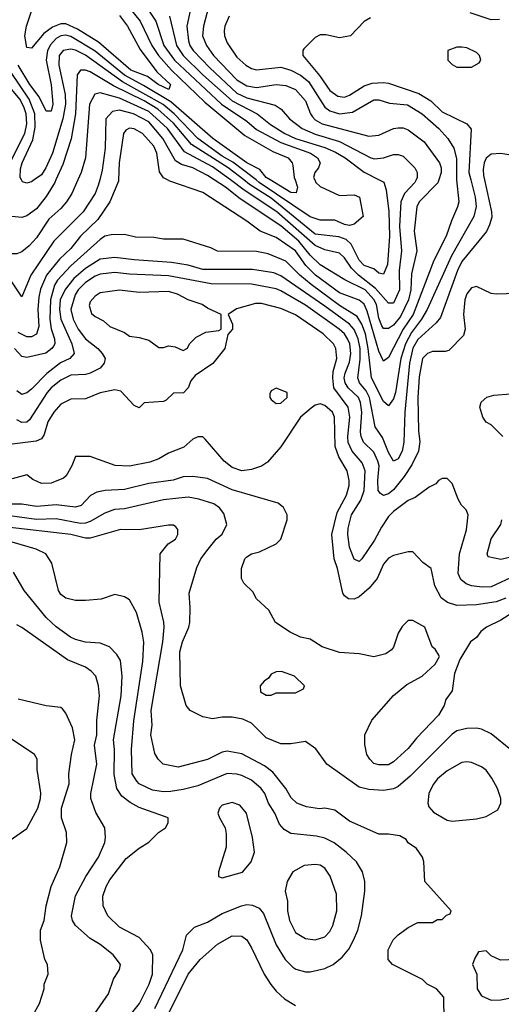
# Model space of a CAD drawing. Header units: inches. Extents: x 1793389 to 1900389, y 320802 to 470796.
# Tile 683 of 752: x 1866721 to 1868691, y 446627 to 450656. Entities that reach past the tile are written whole.
import ezdxf

# ---------------------------------------------------------------- set-up
doc = ezdxf.new("R2010")
doc.units = ezdxf.units.IN
doc.header["$MEASUREMENT"] = 0
doc.layers.add('B8464', color=7, linetype='Continuous')
doc.layers.add('B8465', color=7, linetype='Continuous')

msp = doc.modelspace()

# ---------------------------------------------------------------- linework, layer by layer
at = {"layer": 'B8464', "color": 2}
for points, elevation in [([(1867048.7, 450000), (1867042.9, 449977.1), (1867030, 449945.2), (1866980.5, 449870), (1866860.5, 449750), (1866766.4, 449610), (1866730, 449522), (1866616.5, 449690), (1866579, 449790), (1866558.3, 449878.3), (1866531.6, 449930), (1866531.6, 449950), (1866539.6, 449970), (1866558.4, 450000)], 310), ([(1866959.7, 450000), (1866934.7, 449945.3), (1866913, 449910), (1866890, 449883.7), (1866840.2, 449839.8), (1866790, 449763.7), (1866760.7, 449730), (1866730, 449706), (1866710, 449697.2), (1866690, 449697.2), (1866670, 449706), (1866650, 449729.2), (1866610, 449813.2), (1866593.7, 449950), (1866612.7, 450000)], 306), ([(1866869.7, 450000), (1866865.3, 449990), (1866830, 449932.3), (1866790, 449882), (1866750, 449852.7), (1866730, 449846), (1866688.7, 449850), (1866670, 449861.2), (1866657.6, 449877.6), (1866647.2, 449907.2), (1866646.6, 449930), (1866660.8, 450000)], 302), ([(1868566.2, 450000), (1868584.6, 449930), (1868588.7, 449891.3), (1868579.5, 449850), (1868487.4, 449690), (1868387.9, 449470), (1868365.2, 449430), (1868323.4, 449376.6), (1868299.3, 449330), (1868280.2, 449270), (1868258.7, 449130), (1868250, 449104), (1868230, 449075.3), (1868210, 449094), (1868160.5, 449190), (1868147.3, 449310), (1868135.9, 449370), (1868121.4, 449410), (1868101.2, 449441.2), (1868030, 449486), (1867912.9, 449572.9), (1867867.8, 449610), (1867810, 449667.8), (1867738, 449698), (1867690, 449707.3), (1867530.6, 449709.4), (1867502.5, 449722.5), (1867390, 449757.2), (1867310, 449757.2), (1867270, 449765.2), (1867194.4, 449765.6), (1867150, 449777.2), (1867096, 449776), (1867070, 449769.5), (1867050, 449757), (1866931, 449649), (1866875.3, 449590), (1866864, 449570), (1866847.1, 449510), (1866844.7, 449430), (1866850, 449391), (1866863.7, 449350), (1866864.4, 449330), (1866859.9, 449320.1), (1866853.4, 449310), (1866828.6, 449291.4), (1866750, 449274), (1866730, 449278), (1866699.6, 449310)], 318), ([(1868622.7, 450000), (1868651.8, 449870), (1868652, 449848), (1868643.1, 449816.9), (1868630.4, 449789.6), (1868530, 449666.6), (1868511.8, 449630), (1868442, 449438), (1868424.2, 449415.8), (1868350, 449347.3), (1868330, 449312), (1868315.9, 449250), (1868296.9, 449050), (1868293.3, 448926.7), (1868285.5, 448890), (1868270, 448859), (1868250, 448849.2), (1868230, 448885.2), (1868206, 448946), (1868175.1, 448990), (1868152, 449110), (1868137.9, 449137.9), (1868111.2, 449170), (1868104, 449190), (1868113.8, 449266.2), (1868114.6, 449310), (1868106.2, 449350), (1868090, 449387.8), (1868070.6, 449410.6), (1867970, 449484.4), (1867790, 449607.8), (1867760.7, 449620.7), (1867673.9, 449633.9), (1867470, 449634.3), (1867410, 449651.5), (1867342.6, 449662.6), (1867190, 449672.8), (1867110, 449683), (1867050, 449676.3), (1866990, 449638.3), (1866942.9, 449597.1), (1866907.7, 449552.3), (1866887.2, 449510), (1866883.8, 449470), (1866890.2, 449430), (1866934, 449330), (1866944, 449290), (1866926.8, 449270), (1866888.2, 449251.8), (1866832.1, 449207.9), (1866770, 449144.5), (1866750, 449129.4), (1866730, 449122.7), (1866710, 449137.2)], 322), ([(1867125.2, 450000), (1867124.9, 449995.1), (1867090.5, 449910), (1867041.5, 449838.5), (1866970, 449769.5), (1866930, 449719.6), (1866883.8, 449676.2), (1866831.6, 449610), (1866807, 449553), (1866799.9, 449520.1), (1866795.6, 449470), (1866799.6, 449400.4), (1866790.2, 449369.8), (1866770, 449358.4), (1866750, 449357.6), (1866715.6, 449375.6)], 314), ([(1866780.4, 450000), (1866770, 449992.7), (1866750, 449986.6), (1866732.7, 449992.7), (1866728.9, 450000)], 298), ([(1868508.2, 450000), (1868517.1, 449910), (1868512.7, 449890), (1868487, 449833), (1868466, 449770), (1868414.9, 449670), (1868331.4, 449450), (1868290.1, 449389.9), (1868230, 449274), (1868210, 449259), (1868190, 449299), (1868142.9, 449462.9), (1868130, 449491.6), (1868110, 449508), (1868030, 449538.3), (1867931.3, 449610), (1867892.4, 449650), (1867850, 449709.6), (1867770, 449764.2), (1867705.2, 449790), (1867650, 449832), (1867470, 449949.2), (1867335.1, 449995.1), (1867326.3, 450000)], 314), ([(1868435.9, 450000), (1868431.8, 449988.2), (1868356, 449910), (1868345.5, 449890), (1868335.5, 449790), (1868346, 449710), (1868323.4, 449616.6), (1868320.7, 449550), (1868311.3, 449510), (1868279, 449441), (1868250, 449405.6), (1868230, 449391.8), (1868210, 449392.3), (1868203.3, 449403.3), (1868190, 449434), (1868180.3, 449490), (1868170, 449511.1), (1868134, 449550), (1868050.9, 449590.9), (1867950, 449653.3), (1867910, 449692.8), (1867863.5, 449750), (1867790, 449812.3), (1867622.6, 449922.6), (1867563.6, 449970), (1867517.3, 450000)], 310), ([(1868342.9, 450000), (1868338, 449990), (1868294.8, 449945.2), (1868280.9, 449910), (1868274.9, 449810), (1868282.7, 449710), (1868274, 449630), (1868274.3, 449550), (1868250, 449496), (1868230, 449496), (1868176.5, 449556.5), (1868106.9, 449610), (1868079, 449639), (1868050, 449682), (1868030, 449700.7), (1867970, 449714.7), (1867930, 449732.1), (1867773.7, 449870), (1867638.9, 449958.9), (1867583.2, 450000)], 306), ([(1868192, 450000), (1868210.4, 449990.4), (1868219.9, 449959.9), (1868231.4, 449871.4), (1868233.6, 449770), (1868225.5, 449654.5), (1868210, 449614), (1868190, 449619), (1868170, 449636), (1868130, 449649.6), (1868110, 449671.8), (1868077.3, 449737.3), (1868056.2, 449756.2), (1868027.3, 449767.3), (1867930, 449778.5), (1867750, 449925.3), (1867661.9, 449981.9), (1867638.5, 450000)], 302), ([(1867928.4, 450000), (1867933, 449990), (1867950, 449973), (1868030, 449936.4), (1868090, 449938.8), (1868111, 449930), (1868126, 449850), (1868090, 449819.5), (1868070, 449813.6), (1868050, 449817.6), (1868010, 449836), (1867950, 449835.1), (1867910, 449849.6), (1867701, 449990), (1867688, 450000)], 298), ([(1867847.8, 450000), (1867858, 449970), (1867852.7, 449947.3), (1867830, 449948.2), (1867745.9, 450000)], 294), ([(1868796.5, 449536.5), (1868670, 449532.3), (1868650, 449536), (1868590, 449564), (1868570, 449559), (1868550, 449534), (1868542, 449510), (1868537.3, 449450), (1868544, 449390), (1868536.3, 449363.7), (1868477.1, 449302.9), (1868461.4, 449298.6), (1868410, 449298), (1868390, 449289.5), (1868368.7, 449270), (1868355.1, 449195.1), (1868350.3, 449110), (1868352.3, 448972.3), (1868357.6, 448930), (1868352.4, 448890), (1868325.3, 448834.7), (1868293.8, 448786.2), (1868250, 448732), (1868230, 448716.2), (1868210, 448709.5), (1868196.6, 448716.6), (1868188.2, 448730), (1868186.2, 448770), (1868191.1, 448830), (1868186.6, 448850), (1868170, 448886.6), (1868127.5, 448927.5), (1868118, 448950), (1868115.4, 448970), (1868120.4, 449050), (1868115.3, 449090), (1868106.9, 449110), (1868064.7, 449150), (1868052.4, 449170), (1868048.7, 449190), (1868052.4, 449210), (1868070, 449254.8), (1868076.4, 449290), (1868072, 449330), (1868062.6, 449350), (1868049.6, 449370), (1868027.8, 449390), (1867890, 449488.3), (1867790, 449546.6), (1867770, 449554), (1867670, 449574.3), (1867505.1, 449574.9), (1867330, 449608.4), (1867170, 449614), (1867110, 449621.3), (1867050, 449614), (1867030, 449606.6), (1866990, 449580.5), (1866960.3, 449550), (1866947.6, 449530), (1866930.3, 449470), (1866939.5, 449430), (1866960.3, 449390), (1866990, 449350.5), (1867040.7, 449310), (1867058.8, 449290), (1867071, 449270), (1867067.3, 449250), (1867050.8, 449230), (1867010, 449209.6), (1866990, 449204.2), (1866930, 449201.6), (1866890, 449181.6), (1866850, 449149.6), (1866834, 449130), (1866761.3, 449018.7), (1866750, 449009.5), (1866730, 449007.3), (1866710, 449018)], 326), ([(1868750, 448382.4), (1868650, 448335.1), (1868613.4, 448333.4), (1868570, 448339.6), (1868548.1, 448348.1), (1868525.4, 448365.4), (1868514.5, 448390), (1868520.9, 448470), (1868548.4, 448568.4), (1868555.3, 448630), (1868548, 448650), (1868528.9, 448668.9), (1868514.6, 448694.6), (1868490, 448758), (1868470, 448778), (1868450, 448778), (1868434, 448770), (1868423.6, 448756.4), (1868396.9, 448743.1), (1868338.5, 448701.5), (1868310, 448689.2), (1868250, 448643.7), (1868230, 448622.7), (1868200.6, 448579.4), (1868173, 448527), (1868121, 448450), (1868110, 448439), (1868090, 448449), (1868070, 448498), (1868063.1, 448550), (1868064.9, 448575.1), (1868078.9, 448630), (1868116.9, 448690), (1868130.9, 448729.1), (1868134.3, 448810), (1868122.7, 448842.7), (1868081.3, 448890), (1868065.5, 448925.5), (1868063.1, 448950), (1868071.1, 449030), (1868065.1, 449070), (1868006.6, 449150), (1868001.7, 449190), (1868004.1, 449215.9), (1868018.7, 449270), (1868015.1, 449310), (1868004.5, 449330), (1867962.7, 449370), (1867850, 449447.6), (1867790, 449474), (1867710, 449494), (1867685.8, 449494.2), (1867607.5, 449472.5), (1867574, 449450), (1867591.3, 449410), (1867591.3, 449390), (1867572.7, 449367.3), (1867561, 449310), (1867510.7, 449249.3), (1867439.6, 449200.4), (1867422, 449178), (1867410.9, 449149.1), (1867390.9, 449129.1), (1867350, 449128), (1867321, 449099), (1867310, 449094), (1867230, 449088), (1867210, 449068), (1867190, 449078), (1867135.5, 449135.5), (1867110, 449142), (1867050, 449129), (1866990, 449105.2), (1866930, 449102.7), (1866890, 449082.7), (1866860.5, 449050), (1866837.1, 449010), (1866821.1, 448958.9), (1866810, 448941.2), (1866788.4, 448931.6), (1866690, 448919.3)], 330), ([(1868698, 448950), (1868650, 448998), (1868629.3, 449009.3), (1868615.3, 449030), (1868604, 449070), (1868609.3, 449090.7), (1868631.6, 449111.6), (1868660.2, 449119.8), (1868730, 449124.7)], 326), ([(1868710, 448289.7), (1868670, 448274.7), (1868590, 448261.6), (1868510, 448259.5), (1868471.5, 448271.5), (1868446, 448290), (1868418.9, 448338.9), (1868404, 448410), (1868370, 448435.3), (1868330, 448479), (1868310, 448479), (1868250, 448464), (1868230, 448453.2), (1868210, 448428.7), (1868184, 448370), (1868150.4, 448329.6), (1868110, 448295.1), (1868090, 448285.2), (1868066.3, 448286.3), (1868050, 448299), (1868043.7, 448310), (1868020.7, 448410), (1868007, 448450), (1867998.4, 448550), (1868020.4, 448639.6), (1868058.4, 448710), (1868069.4, 448750), (1868069.4, 448770), (1868060.9, 448810), (1868027, 448867), (1868011.2, 448910), (1868009.4, 449030), (1868000.9, 449050), (1867970, 449077.2), (1867950, 449084), (1867930, 449079), (1867913.2, 449066.8), (1867870, 449029), (1867790, 448908.7), (1867734.6, 448845.4), (1867710.5, 448829.5), (1867670, 448816), (1867630, 448809.6), (1867590, 448823.7), (1867557.2, 448850), (1867480.2, 448940.2), (1867470, 448948.7), (1867450, 448948.7), (1867430, 448939), (1867392.7, 448907.3), (1867330, 448882.7), (1867290, 448859.3), (1867254, 448846), (1867170, 448829.5), (1867112.5, 448832.5), (1867010, 448868.7), (1866950, 448868), (1866934.8, 448830), (1866910.8, 448790), (1866899.9, 448780.1), (1866850, 448759.3), (1866810, 448758), (1866774.5, 448774.5), (1866750, 448794), (1866690, 448777.2)], 334), ([(1868750, 448237), (1868690, 448199.5), (1868631.3, 448170), (1868607.9, 448152.1), (1868590, 448128.7), (1868564.7, 448110), (1868522, 448038), (1868499.6, 447980.4), (1868491, 447910), (1868464.9, 447875.1), (1868457.3, 447850), (1868434, 447810), (1868344.1, 447715.9), (1868310, 447674), (1868250, 447619.3), (1868230, 447606.6), (1868190, 447606.6), (1868170, 447613.2), (1868153.2, 447630), (1868141.2, 447650), (1868133.2, 447690), (1868133.2, 447730), (1868161.2, 447790), (1868250, 447891.3), (1868304.7, 447935.3), (1868368, 447970), (1868420.4, 448019.6), (1868438, 448050), (1868436.4, 448056.4), (1868420.4, 448080.4), (1868408, 448090), (1868378, 448170), (1868330, 448198), (1868310, 448198), (1868286.4, 448173.6), (1868270, 448146), (1868251, 448089), (1868242, 448078), (1868218.8, 448061.2), (1868170, 448049), (1868110, 448060.9), (1868030, 448066.6), (1867958, 448090), (1867910, 448121.2), (1867869.5, 448129.5), (1867828, 448150), (1867768, 448190), (1867740.4, 448240.4), (1867690, 448286), (1867674.6, 448314.6), (1867638, 448350), (1867628, 448370), (1867628, 448390), (1867628.7, 448410), (1867642, 448450), (1867650, 448458), (1867670, 448471), (1867702, 448478), (1867770, 448512), (1867788.9, 448531.1), (1867815.3, 448610), (1867815.3, 448630), (1867800.4, 448660.4), (1867778, 448678), (1867590, 448731.8), (1867490, 448778.4), (1867430, 448787.3), (1867390, 448785.1), (1867348.6, 448771.4), (1867250, 448757.6), (1867150, 448734), (1867070.5, 448729.5), (1867036.8, 448723.2), (1867010.5, 448709.5), (1866972.1, 448667.9), (1866950, 448660.7), (1866870, 448671.3), (1866790, 448663.5), (1866730, 448673.3), (1866690, 448673.3)], 338), ([(1868730, 447669), (1868650, 447734), (1868610, 447753.2), (1868590, 447757.2), (1868550, 447756), (1868510, 447746), (1868490, 447732.7), (1868319.2, 447560.8), (1868270, 447518), (1868250, 447509.5), (1868210, 447502), (1868150, 447506), (1868110, 447516), (1867978, 447610), (1867932.9, 447672.9), (1867890, 447702), (1867830, 447693.2), (1867790, 447693.2), (1867730, 447717.2), (1867670, 447778), (1867634.6, 447794.6), (1867590, 447802), (1867550, 447802), (1867510, 447795.3), (1867470, 447804), (1867418, 447830), (1867402, 447850), (1867379, 447930), (1867377, 448070), (1867387, 448110), (1867413.2, 448170), (1867417.2, 448190), (1867419.3, 448250), (1867415.1, 448310), (1867445.4, 448414.6), (1867462.7, 448450), (1867492.7, 448490), (1867525.2, 448530), (1867550, 448551.3), (1867569.2, 448590), (1867555.9, 448635.9), (1867538.3, 448658.3), (1867514.9, 448674.9), (1867454.5, 448694.5), (1867410, 448701.6), (1867310, 448691.5), (1867150, 448655.1), (1867108.8, 448651.2), (1867070, 448636.2), (1867010, 448603), (1866990, 448595.8), (1866970, 448595.1), (1866870, 448614), (1866790, 448610.9), (1866610, 448635.6)], 342), ([(1868458, 446562), (1868456.4, 446656.4), (1868426, 446690), (1868388, 446710), (1868368.9, 446728.9), (1868246, 446790), (1868228, 446810), (1868228.7, 446850), (1868249.2, 446890.8), (1868270, 446912), (1868310, 446942), (1868350, 446962), (1868410, 446962), (1868430, 446974), (1868450, 446974), (1868467.3, 446992.7), (1868482, 446998), (1868486, 447010), (1868378, 447130), (1868374, 447210), (1868368.7, 447230), (1868344.7, 447264.7), (1868310, 447288), (1868302, 447302), (1868276, 447316), (1868230, 447324), (1868190, 447324), (1868070, 447377.2), (1868010, 447421.2), (1867970, 447429.4), (1867947.2, 447427.2), (1867894.8, 447434.8), (1867855.3, 447450), (1867831.7, 447471.7), (1867809.4, 447510), (1867757.4, 447577.4), (1867723, 447603), (1867630, 447652), (1867570, 447662.9), (1867550, 447658.4), (1867490, 447629.6), (1867370, 447597.2), (1867308, 447610), (1867288, 447630), (1867273.6, 447653.6), (1867258.4, 447730), (1867262.9, 447770), (1867258.7, 447830), (1867306.3, 448110), (1867311.8, 448170), (1867311.5, 448191.5), (1867292.1, 448272.1), (1867295.3, 448470), (1867328.9, 448511.1), (1867358, 448530), (1867368, 448550), (1867368, 448570), (1867360.4, 448580.4), (1867350, 448588), (1867330, 448588), (1867210, 448569), (1867134, 448570), (1867010, 448535.1), (1866990, 448535.1), (1866930, 448549.7), (1866670, 448579.1)], 346), ([(1868730, 448457), (1868690, 448447), (1868638, 448458), (1868634, 448470), (1868650, 448531.3), (1868689, 448590), (1868694, 448610)], 326), ([(1867274.7, 446610), (1867389.3, 446850), (1867404, 446910), (1867436.5, 446943.5), (1867490, 446964), (1867550, 446999.1), (1867628.7, 447030), (1867650, 447036.3), (1867673.2, 447033.2), (1867700.5, 447020.5), (1867718.8, 446998.8), (1867770.6, 446870), (1867807.3, 446810), (1867838.8, 446778.8), (1867850.5, 446770.5), (1867890, 446760.7), (1867910, 446760.7), (1867970, 446773.4), (1868004, 446790), (1868040.1, 446819.9), (1868067.7, 446852.3), (1868087, 446890), (1868104.5, 446930), (1868119.3, 446990), (1868132.7, 447090), (1868132.7, 447130), (1868124, 447170), (1868099, 447210), (1868057.2, 447250), (1868007.7, 447287.7), (1867970, 447307), (1867935.3, 447315.3), (1867830, 447326.6), (1867803, 447343), (1867784.7, 447364.7), (1867764.5, 447410), (1867739.5, 447450), (1867723.7, 447490), (1867709.4, 447510), (1867670, 447544.5), (1867630, 447562.9), (1867610, 447569.6), (1867570, 447571.8), (1867450, 447521.6), (1867390, 447505.6), (1867338, 447498), (1867310, 447496.9), (1867264, 447504), (1867210, 447529.6), (1867200.1, 447540.1), (1867181.6, 447570), (1867178, 447670), (1867187.6, 447787.6), (1867225.6, 448030), (1867229.5, 448109.5), (1867222.7, 448150), (1867199.3, 448230), (1867170, 448282), (1867150, 448294), (1867110, 448304), (1867054.4, 448285.6), (1866990, 448279), (1866950, 448279), (1866910, 448289.2), (1866890, 448304), (1866880.1, 448320.1), (1866852.5, 448432.5), (1866828.7, 448470), (1866788.7, 448490), (1866690, 448518)], 350), ([(1867178, 446590), (1867211.8, 446630), (1867251.5, 446710), (1867265.1, 446750), (1867266, 446830), (1867256, 446850), (1867210, 446901.2), (1867130, 446942.7), (1867081.2, 446990), (1867062.7, 447030), (1867060.9, 447070), (1867075.1, 447110), (1867090, 447136), (1867156.6, 447223.4), (1867210, 447266.8), (1867250, 447291), (1867289.3, 447330.7), (1867318, 447350), (1867328.7, 447370), (1867328, 447390), (1867210, 447432.3), (1867173.4, 447453.4), (1867139.1, 447479.1), (1867118.4, 447510), (1867107.9, 447567.9), (1867109.6, 447670), (1867105.6, 447710), (1867136.9, 447890), (1867140.7, 447970), (1867133.8, 448033.8), (1867118.9, 448058.9), (1867089.3, 448089.3), (1867050, 448105.2), (1866990, 448109.5), (1866950, 448119.5), (1866929.7, 448129.7), (1866870, 448172.3), (1866829.7, 448209.7), (1866740.2, 448320.2), (1866695.5, 448395.5)], 354), ([(1867029.2, 446590), (1867084, 446670), (1867105.2, 446730), (1867129, 446770), (1867134, 446790), (1867104, 446830), (1867050, 446872.7), (1867010, 446897.2), (1866949.5, 446949.5), (1866937.2, 446970), (1866933.2, 446990), (1866950, 447071.3), (1866992.3, 447150), (1867043.7, 447230), (1867069, 447290), (1867072.7, 447310), (1867069, 447350), (1867032.5, 447412.5), (1867012.7, 447470), (1867012.7, 447490), (1867036.9, 447610), (1867027.7, 447687.7), (1867036.9, 447730), (1867037, 447790), (1867047.3, 447890), (1867043.7, 447930), (1867032.7, 447970), (1867013.2, 447990), (1866990, 448006.6), (1866916.6, 448036.6), (1866730, 448169.2), (1866710, 448179.3)], 358), ([(1866770, 446572), (1866802, 446630), (1866822, 446690), (1866822, 446710), (1866838, 446750), (1866835.3, 446790), (1866824, 446810), (1866806.6, 446890), (1866806.6, 446930), (1866820.9, 446970), (1866829.5, 447030), (1866849.4, 447110), (1866885.2, 447190), (1866914, 447290), (1866913.2, 447330), (1866892.7, 447390), (1866892.3, 447430), (1866923.7, 447530), (1866922.7, 447570), (1866932.7, 447650), (1866946.6, 447710), (1866938, 447758), (1866910, 447818), (1866896.5, 447836.5), (1866890, 447842), (1866830, 447848.7), (1866715.5, 447875.5)], 362), ([(1866669, 447290), (1866750, 447346), (1866795.1, 447430), (1866807, 447470), (1866807.2, 447492.8), (1866792.5, 447587.5), (1866793.2, 447630), (1866782, 447650), (1866670, 447724)], 366), ([(1867303.8, 446536.2), (1867410, 446750.6), (1867459.3, 446810), (1867530, 446873.4), (1867590, 446907.3), (1867630, 446906), (1867650, 446891.3), (1867670, 446858), (1867722, 446750), (1867748.3, 446708.3), (1867770, 446681), (1867804.7, 446650), (1867850, 446622.8)], 346), ([(1868754, 446810), (1868688.4, 446808.4), (1868650, 446826), (1868630, 446846), (1868598, 446842), (1868583.6, 446816.4), (1868574, 446790), (1868591.1, 446751.1), (1868592, 446690), (1868610, 446662), (1868650, 446644.7), (1868690, 446646), (1868750, 446658)], 346)]:
    msp.add_lwpolyline(points, dxfattribs=dict(at, elevation=elevation))
for points, elevation in [([(1867130, 449549.3), (1867050, 449538), (1867030, 449525.2), (1867010, 449502), (1867005.8, 449485.8), (1867014.4, 449454.4), (1867030, 449441), (1867064, 449424), (1867090, 449401), (1867150, 449376), (1867170, 449361), (1867210, 449356), (1867250, 449344.7), (1867290, 449314), (1867310, 449314), (1867330, 449322), (1867356.9, 449316.9), (1867390, 449302), (1867408.4, 449311.6), (1867415.3, 449330), (1867442.7, 449357.3), (1867483.1, 449376.9), (1867535.3, 449384.7), (1867546, 449390), (1867546, 449450), (1867490, 449475.3), (1867468, 449490), (1867410, 449509.2), (1867367.1, 449532.9), (1867330, 449543.7), (1867210, 449539.5)], 330), ([(1867770, 449148), (1867750, 449138), (1867744.7, 449124.7), (1867744.7, 449110), (1867750, 449102), (1867770, 449086), (1867790, 449086.8), (1867815.3, 449110), (1867815.3, 449130)], 334), ([(1867791.6, 447988.4), (1867770, 447988), (1867750, 447978), (1867738.8, 447961.2), (1867722, 447950), (1867704.7, 447930), (1867706, 447906), (1867730, 447892), (1867750, 447892), (1867770, 447902), (1867850, 447902), (1867882, 447918), (1867886, 447930), (1867846, 447970)], 342), ([(1868550, 447619.3), (1868530, 447616), (1868470, 447582.7), (1868430.8, 447550), (1868413, 447527), (1868394.8, 447490), (1868390.8, 447450), (1868394.8, 447434.8), (1868413.7, 447413.7), (1868470, 447381), (1868490, 447376), (1868590, 447386.8), (1868630, 447396), (1868676.5, 447423.5), (1868689, 447450), (1868689.2, 447470), (1868675.1, 447510), (1868653.1, 447553.1), (1868630, 447585.2), (1868610, 447599.3), (1868570, 447616)], 346), ([(1867590, 447453.2), (1867550, 447442), (1867538, 447430), (1867532, 447410), (1867538, 447390), (1867562, 447350), (1867565.4, 447325.4), (1867566, 447270), (1867534, 447170), (1867534, 447150), (1867550, 447144.7), (1867632.5, 447167.5), (1867668.7, 447210), (1867682, 447250), (1867674, 447310), (1867648.7, 447410), (1867622, 447442)], 354), ([(1867930, 447199.3), (1867885.2, 447194.8), (1867838, 447170), (1867816, 447130), (1867807.3, 447090), (1867817.3, 447050), (1867816.3, 447010), (1867825.5, 446970), (1867850, 446921), (1867890, 446896), (1867930, 446890.8), (1867970, 446902.8), (1867990, 446924.7), (1868002.7, 446950), (1868018, 447010), (1868017.5, 447077.5), (1867991.7, 447151.7), (1867970, 447184), (1867950, 447196)], 354)]:
    msp.add_lwpolyline(points, close=True, dxfattribs=dict(at, elevation=elevation))
at = {"layer": 'B8465', "color": 2}
for points, elevation in [([(1867213, 450750), (1867278, 450650), (1867311.5, 450550), (1867355.2, 450490), (1867547.2, 450310), (1867650, 450240.3), (1867690, 450206.3), (1867790, 450153.4), (1867910.5, 450110), (1867939.1, 450090), (1867950.8, 450070), (1867944, 450050), (1867928.8, 450031.2), (1867923.8, 450010), (1867928.4, 450000)], 298), ([(1867426.7, 450730), (1867405.3, 450630), (1867411.6, 450570), (1867417.4, 450550), (1867430.3, 450530), (1867498.5, 450458.5), (1867610, 450354.9), (1867650, 450335.8), (1867766.7, 450306.7), (1867790.8, 450290), (1867824.9, 450250), (1867876.3, 450210), (1867930, 450187.9), (1868030, 450156.9), (1868158, 450090), (1868173, 450087), (1868209.6, 450090.4), (1868250, 450104), (1868270, 450104), (1868290, 450097.3), (1868337.3, 450050), (1868347.3, 450030), (1868347.7, 450010), (1868342.9, 450000)], 306), ([(1867130, 450672.4), (1867162, 450630), (1867214.3, 450534.3), (1867282, 450442), (1867338, 450390), (1867331.3, 450370), (1867287.3, 450390), (1867244, 450424), (1867176.2, 450450), (1867043.6, 450563.6), (1866957.4, 450617.4), (1866910, 450639.2), (1866890, 450638.5), (1866855, 450625), (1866820.5, 450599.5), (1866770, 450539), (1866750, 450542), (1866742.4, 450590), (1866749.7, 450630), (1866769.8, 450690.2)], 290), ([(1867167.4, 450707.4), (1867213.7, 450650), (1867262.3, 450550), (1867289, 450510), (1867342.3, 450450), (1867478.2, 450318.2), (1867641.8, 450181.8), (1867756.7, 450116.7), (1867819.1, 450090), (1867835.5, 450070), (1867838.7, 450058.7), (1867844.4, 450010), (1867847.8, 450000)], 294), ([(1867333.7, 450670), (1867362.3, 450550), (1867389.5, 450509.5), (1867470.3, 450430), (1867590, 450323.9), (1867693, 450270), (1867747.4, 450227.4), (1867806, 450190), (1867850, 450169.2), (1867970, 450132.3), (1868013.6, 450113.6), (1868053, 450090), (1868130, 450032.4), (1868192, 450000)], 302), ([(1867493.3, 450706.7), (1867473.7, 450630), (1867468.7, 450590), (1867484.9, 450550), (1867513.7, 450510), (1867610, 450410.4), (1867650, 450384.6), (1867690, 450378.9), (1867770.3, 450390.3), (1867810, 450386.7), (1867850, 450370.4), (1867890, 450324), (1867910.3, 450270.3), (1867918.7, 450258.7), (1867930, 450246.7), (1867958.8, 450230), (1868150, 450179.1), (1868190, 450184), (1868250, 450210.6), (1868270, 450214), (1868290, 450213.4), (1868310, 450204.9), (1868376.2, 450156.2), (1868438, 450070), (1868445.5, 450050), (1868446, 450030), (1868435.9, 450000)], 310), ([(1867578.8, 450670), (1867560.7, 450630), (1867557.3, 450610), (1867559.1, 450590), (1867570, 450561), (1867610, 450502.8), (1867646.8, 450470), (1867670, 450456.3), (1867690.5, 450450.5), (1867790, 450461.6), (1867830, 450448.7), (1867870, 450428.8), (1867902.4, 450402.4), (1867970, 450298), (1867990, 450282.4), (1868030, 450270.3), (1868083, 450277), (1868170, 450327.7), (1868190, 450327.7), (1868234.4, 450314.4), (1868307.3, 450307.3), (1868367.7, 450270), (1868435.5, 450210), (1868473, 450170), (1868497.1, 450130), (1868507.4, 450087.4), (1868507.4, 450007.4), (1868508.2, 450000)], 314), ([(1868683.6, 450656.4), (1868650, 450655.3), (1868564.5, 450684.5)], 318), ([(1868156.9, 450663.1), (1868130, 450648), (1868074, 450590), (1868030, 450582), (1867973.6, 450593.6), (1867950, 450594), (1867930, 450582.7), (1867883.4, 450536.6), (1867879.1, 450530), (1867879.1, 450510), (1867947.4, 450427.4), (1867990, 450366), (1868022.5, 450342.5), (1868050, 450339.5), (1868070, 450346.7), (1868130, 450384.9), (1868163.3, 450396.7), (1868210, 450399.5), (1868230, 450395.8), (1868354, 450354), (1868403.6, 450323.6), (1868450, 450278.4), (1868551, 450230), (1868567.5, 450207.5), (1868558.3, 450030), (1868566.2, 450000)], 318), ([(1867745.9, 450000), (1867729.7, 450010), (1867703.5, 450043.5), (1867650, 450069.8), (1867511.5, 450170), (1867339.1, 450319.1), (1867227.2, 450387.2), (1867150, 450428.2), (1867030, 450527.6), (1866930, 450587.6), (1866910, 450592.1), (1866890.2, 450589.8), (1866870, 450578.3), (1866847.1, 450552.9), (1866835.2, 450530), (1866829, 450490), (1866850.3, 450389.7), (1866856.4, 450310), (1866850, 450282), (1866830, 450282), (1866800.6, 450340.6), (1866762.3, 450390), (1866714.8, 450470)], 294), ([(1867688, 450000), (1867592.9, 450072.9), (1867550, 450098), (1867450, 450169.8), (1867352.8, 450270), (1867308.4, 450308.4), (1867141.3, 450401.3), (1866990, 450510.9), (1866950, 450531.1), (1866930, 450535.8), (1866898.8, 450530), (1866883.1, 450510), (1866881.1, 450470), (1866906.9, 450350), (1866908.1, 450310), (1866898, 450250), (1866854.9, 450110), (1866828.4, 450050), (1866810, 450020.9), (1866780.4, 450000)], 298), ([(1866728.9, 450000), (1866723.7, 450010), (1866725.1, 450045.1), (1866731.6, 450070), (1866775.5, 450164.5), (1866784.5, 450215.5), (1866782.9, 450270), (1866760.7, 450330), (1866684, 450444)], 298), ([(1867638.5, 450000), (1867573.7, 450050), (1867424.6, 450144.6), (1867350, 450231.9), (1867286, 450290), (1867230, 450323.7), (1867105.2, 450385.2), (1867010, 450442.4), (1866990, 450449.5), (1866970, 450449.2), (1866956.3, 450430), (1866949, 450270), (1866931.5, 450168.5), (1866897.3, 450062.7), (1866869.7, 450000)], 302), ([(1866670.9, 450050), (1866742.5, 450190), (1866750.7, 450230), (1866748, 450270), (1866738.8, 450298.8), (1866721.4, 450330), (1866662.4, 450402.4)], 302), ([(1867583.2, 450000), (1867510, 450054), (1867395.7, 450115.7), (1867326.2, 450210), (1867250, 450279.8), (1867130, 450334.8), (1867050, 450356.2), (1867028.5, 450351.5), (1867006.7, 450310), (1866990.4, 450090), (1866973.4, 450030), (1866959.7, 450000)], 306), ([(1867517.3, 450000), (1867490, 450017.7), (1867430, 450049.7), (1867383.6, 450063.6), (1867358, 450078), (1867307.1, 450170), (1867250, 450237.3), (1867186.6, 450270), (1867130, 450285.1), (1867100.3, 450279.7), (1867073, 450250), (1867070.3, 450130), (1867059.2, 450040.8), (1867048.7, 450000)], 310), ([(1867326.3, 450000), (1867310, 450009), (1867293.8, 450033.8), (1867282.6, 450110), (1867270, 450138.4), (1867223.7, 450190), (1867190, 450209.5), (1867170, 450211.8), (1867155.5, 450204.5), (1867146.4, 450190), (1867128.7, 450070), (1867125.2, 450000)], 314), ([(1868829.6, 450000), (1868817.7, 450030), (1868789.6, 450070), (1868770, 450085.4), (1868730, 450101.1), (1868690, 450108), (1868650, 450105.1), (1868630, 450089.2), (1868621.3, 450070), (1868616.7, 450043.3), (1868618.5, 450018.6), (1868622.7, 450000)], 322)]:
    msp.add_lwpolyline(points, dxfattribs=dict(at, elevation=elevation))
at = {"layer": 'B8465', "color": 2, "elevation": 322}
msp.add_lwpolyline([(1868530, 450544), (1868510, 450544), (1868472, 450530), (1868472, 450490), (1868490, 450472), (1868510, 450462), (1868570, 450462), (1868600.4, 450479.6), (1868608, 450490), (1868602, 450510), (1868590, 450522), (1868550, 450541.2)], close=True, dxfattribs=at)

doc.saveas('drawing.dxf')
